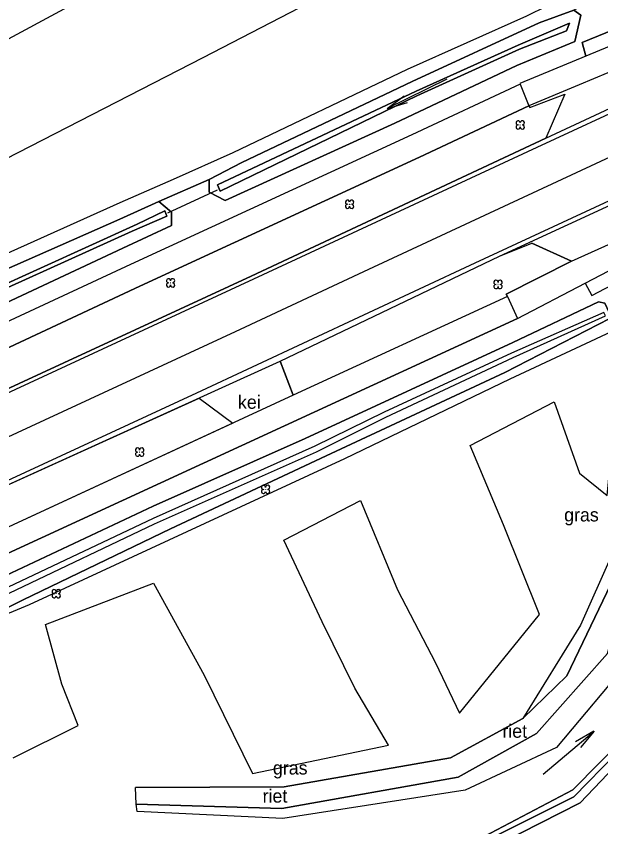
# Model space of a CAD drawing. Extents: x 154825 to 158680, y 370717 to 378075.
# Drawn here: x 157578.1 to 157622, y 372741.7 to 372802.7 of the extents above; entities that cross this region are included whole.
import ezdxf

# ---------------------------------------------------------------- set-up
doc = ezdxf.new("R2010")
doc.units = 0
for name, color, linetype in [('boom', 7, 'Continuous'), ('bos(vs)', 7, 'Continuous'), ('breuklijn', 7, 'Continuous'), ('cultuurscheiding', 7, 'Continuous'), ('deelstreep(3-9)', 7, 'Continuous'), ('duiker lijn', 7, 'Continuous'), ('grazige vegetatie(vs)', 7, 'Continuous'), ('hoogteverschillijn', 7, 'Continuous'), ('insteek sloot', 7, 'Continuous'), ('kantstreep', 7, 'Continuous'), ('keiverharding(vs)', 7, 'Continuous'), ('maaiveldlijn algemeen - gesloten verharding', 7, 'Continuous'), ('maaiveldlijn algemeen - open verharding', 7, 'Continuous'), ('maaiveldlijn algemeen - tegelverharding', 7, 'Continuous'), ('raster - hek', 7, 'Continuous'), ('Sloot bodem', 7, 'Continuous'), ('stroomrichting  watergangen', 7, 'Continuous'), ('vlak_Grasland', 7, 'Continuous'), ('vlak_Grazige_vegetatie', 7, 'Continuous'), ('waterniveaulijn', 7, 'Continuous')]:
    doc.layers.add(name, color=color, linetype=linetype)

msp = doc.modelspace()

# ---------------------------------------------------------------- linework, layer by layer
at = {"layer": 'boom'}
for centre in [(157615.968, 372794.477), (157603.149, 372788.513), (157589.697, 372782.607), (157614.298, 372782.485), (157587.371, 372769.884), (157596.831, 372767.079), (157581.1, 372759.235)]:
    msp.add_circle(centre, 0.006, dxfattribs=at)
for centre, start, end in [((157615.81, 372794.635), 357.07502, 272.92498), ((157615.81, 372794.319), 87.07502, 2.92498), ((157616.126, 372794.635), 267.07502, 182.92498), ((157616.126, 372794.319), 177.07502, 92.92498), ((157602.99, 372788.671), 357.07502, 272.92498), ((157603.307, 372788.671), 267.07502, 182.92498), ((157602.99, 372788.355), 87.07502, 2.92498), ((157603.307, 372788.355), 177.07502, 92.92498), ((157589.539, 372782.765), 357.07502, 272.92498), ((157589.855, 372782.765), 267.07502, 182.92498), ((157614.14, 372782.643), 357.07502, 272.92498), ((157614.456, 372782.643), 267.07502, 182.92498), ((157589.539, 372782.449), 87.07502, 2.92498), ((157589.855, 372782.449), 177.07502, 92.92498), ((157614.14, 372782.327), 87.07502, 2.92498), ((157614.456, 372782.327), 177.07502, 92.92498), ((157587.213, 372770.042), 357.07502, 272.92498), ((157587.213, 372769.726), 87.07502, 2.92498), ((157587.529, 372770.042), 267.07502, 182.92498), ((157587.529, 372769.726), 177.07502, 92.92498), ((157596.673, 372767.237), 357.07502, 272.92498), ((157596.673, 372766.92), 87.07502, 2.92498), ((157596.989, 372767.237), 267.07502, 182.92498), ((157596.989, 372766.92), 177.07502, 92.92498), ((157580.942, 372759.393), 357.07502, 272.92498), ((157581.258, 372759.393), 267.07502, 182.92498), ((157580.942, 372759.077), 87.07502, 2.92498), ((157581.258, 372759.077), 177.07502, 92.92498)]:
    msp.add_arc(centre, 0.158, start, end, dxfattribs=at)
at = {"layer": 'bos(vs)'}
msp.add_lwpolyline([(157623.231, 372811.705), (157621.015, 372804.938), (157616.451, 372802.645), (157607.476, 372798.657), (157594.371, 372792.372), (157589.881, 372790.374), (157585.871, 372788.622), (157567.971, 372780.571), (157558.907, 372776.641), (157541.925, 372768.79), (157538.524, 372766.096)], dxfattribs=at)
at = {"layer": 'breuklijn'}
msp.add_lwpolyline([(157625.252, 372767.569), (157624.695, 372764.043), (157623.074, 372760.572), (157619.477, 372753.057), (157616.168, 372749.847)], dxfattribs=at)
at = {"layer": 'cultuurscheiding'}
msp.add_lwpolyline([(157588.813, 372788.717), (157592.597, 372790.387)], dxfattribs=at)
at = {"layer": 'deelstreep(3-9)'}
msp.add_lwpolyline([(157693.043, 372824.713), (157671.186, 372814.569), (157649.303, 372804.409), (157627.442, 372794.265), (157604.563, 372783.623), (157594.539, 372778.918), (157572.689, 372768.797), (157551.109, 372758.812), (157529.265, 372748.708), (157507.38, 372738.556), (157474.532, 372723.31), (157452.879, 372713.294), (157431.035, 372703.171), (157418.737, 372697.461), (157398.094, 372687.913), (157373.806, 372676.653), (157351.942, 372666.537), (157329.99, 372656.33)], dxfattribs=at)
at = {"layer": 'duiker lijn'}
msp.add_lwpolyline([(157593.201, 372789.57), (157589.453, 372787.849)], dxfattribs=at)
at = {"layer": 'hoogteverschillijn'}
for points in [[(157528.08, 372785.12), (157538.48, 372790.7), (157551.21, 372797.56), (157557.07, 372800.63), (157562.8, 372803.78), (157568.39, 372806.8), (157573.92, 372809.75), (157582.83, 372813.82), (157593.46, 372818.69), (157600.86, 372822.13), (157610.17, 372826.36), (157621.34, 372831.45), (157626.69, 372833.99), (157631.39, 372836.05), (157626.21, 372823.09), (157614.24, 372818.21), (157602.28, 372812.59), (157586.22, 372805.66), (157572.57, 372798.3), (157559.35, 372791.47), (157543.19, 372783.22), (157527.98, 372775.61)], [(157532.26, 372769.42), (157543.45, 372775.3), (157553.64, 372780.45), (157564.66, 372785.84), (157576.37, 372791.45), (157592.14, 372799.55), (157605.89, 372806.7), (157622.87, 372814.64)], [(157577.86, 372746.91), (157582.76, 372749.34), (157581.53, 372752.44), (157580.3, 372756.93), (157588.4, 372760.03), (157592.22, 372753.12), (157595.85, 372745.71), (157606.08, 372747.86), (157603.53, 372752.13), (157601.08, 372757.12), (157598.2, 372763.27), (157603.97, 372766.25), (157606.75, 372759.52), (157609.59, 372754.03), (157611.41, 372750.25), (157617.42, 372757.68), (157614.72, 372764.42), (157612.21, 372770.39), (157618.51, 372773.67), (157620.42, 372768.31), (157622.49, 372766.61), (157623.36, 372775.36)]]:
    msp.add_lwpolyline(points, dxfattribs=at)
at = {"layer": 'insteek sloot'}
for points in [[(157592.597, 372790.387), (157592.59, 372789.415), (157593.787, 372788.81), (157606.54, 372794.609), (157615.703, 372798.939), (157620.059, 372800.752), (157620.516, 372802.731), (157619.999, 372803.099)], [(157619.999, 372803.099), (157617.401, 372802.155), (157607.857, 372797.746), (157595.04, 372791.646), (157592.597, 372790.387)], [(157588.183, 372735.817), (157600.914, 372736.738), (157611.494, 372738.963), (157620.466, 372743.509), (157627.181, 372750.545), (157629.016, 372754.681), (157634.631, 372775.185), (157636.436, 372784.055), (157636.425, 372789.188)], [(157534.282, 372764.067), (157534.324, 372763.191), (157534.478, 372762.61), (157535.436, 372762.023), (157543.641, 372765.668), (157560.19, 372772.984), (157571.71, 372778.471), (157586.109, 372785.224), (157589.766, 372786.92), (157589.756, 372787.92), (157588.813, 372788.717)], [(157588.813, 372788.717), (157585.873, 372787.401), (157568.991, 372779.965), (157559.598, 372775.273), (157542.711, 372767.631), (157538.524, 372766.096)], [(157571.839, 372755.393), (157578.612, 372758.781), (157589.679, 372764.105), (157601.38, 372769.602), (157614.817, 372775.871), (157622.713, 372779.936), (157622.64, 372780.369), (157622.327, 372781.071), (157621.861, 372781.192), (157615.401, 372778.13), (157599.803, 372770.901), (157588.395, 372765.824), (157577.324, 372760.617), (157547.773, 372746.909), (157532.108, 372739.67), (157519.942, 372733.846), (157519.066, 372732.843), (157519.805, 372731.699), (157520.411, 372731.789)], [(157625.252, 372767.569), (157620.507, 372756.875), (157616.168, 372749.847)], [(157616.168, 372749.847), (157610.74, 372746.908), (157598.223, 372744.726), (157587.046, 372744.666)]]:
    msp.add_lwpolyline(points, dxfattribs=at)
at = {"layer": 'kantstreep'}
for points in [[(157810.642, 372876.047), (157801.787, 372871.942), (157775.855, 372859.772), (157754.323, 372849.156), (157753.467, 372848.807), (157743.285, 372844.026), (157725.96, 372836.416), (157713.519, 372830.914), (157693.182, 372821.507), (157668.946, 372810.301), (157650.14, 372801.549), (157633.009, 372793.594), (157612.556, 372784.078), (157591.646, 372774.31), (157568.572, 372763.649), (157543.048, 372751.844), (157518.223, 372740.346), (157495.305, 372729.732), (157482.152, 372723.627), (157473.393, 372719.561)], [(157758.119, 372858.406), (157746.578, 372853.322), (157739.858, 372850.207), (157734.786, 372847.596), (157723.687, 372842.087), (157702.455, 372832.346), (157680.986, 372822.407), (157659.832, 372812.619), (157637.516, 372802.231), (157632.783, 372800.004), (157617.213, 372792.777), (157595.923, 372782.873), (157569.754, 372770.754), (157543.551, 372758.615), (157517.061, 372746.357), (157486.415, 372732.149), (157469.859, 372724.474), (157454.404, 372717.289), (157430.129, 372706.046), (157404.834, 372694.323), (157376.212, 372681.022), (157354.771, 372671.073), (157328.63, 372658.971)]]:
    msp.add_lwpolyline(points, dxfattribs=at)
at = {"layer": 'maaiveldlijn algemeen - gesloten verharding'}
for points in [[(157485.687, 372732.182), (157486.378, 372732.42), (157516.967, 372746.586), (157543.468, 372758.878), (157569.582, 372771.009), (157595.752, 372783.116), (157617.886, 372793.484), (157648.669, 372807.877)], [(157597.917, 372776.725), (157614.416, 372784.61), (157651.189, 372801.57)], [(157615.975, 372797.533), (157607.82, 372793.745), (157586.674, 372783.996), (157571.859, 372777.1), (157549.283, 372766.603), (157528.619, 372757.043), (157508.831, 372747.909), (157487.971, 372738.209), (157481.87, 372735.42), (157481.427, 372735.213)], [(157615.975, 372797.533), (157616.624, 372795.926)], [(157619.822, 372784.239), (157647.501, 372796.702), (157649.564, 372797.76)], [(157616.624, 372795.926), (157608.394, 372792.069), (157587.393, 372782.346), (157572.471, 372775.388), (157549.795, 372764.895), (157529.621, 372755.557), (157509.629, 372746.324), (157489.35, 372736.934), (157482.93, 372733.97)], [(157615.005, 372781.59), (157598.899, 372774.165)], [(157615.005, 372781.59), (157615.77, 372779.933)], [(157615.77, 372779.933), (157598.266, 372771.868), (157576.775, 372761.96), (157546.385, 372747.815), (157518.61, 372735.039), (157493.111, 372723.318), (157477.744, 372716.128)], [(157482.888, 372723.567), (157483.529, 372723.864), (157484.221, 372724.371), (157495.421, 372729.572), (157518.214, 372740.109), (157543.104, 372751.595), (157568.724, 372763.465), (157597.917, 372776.725)], [(157598.899, 372774.165), (157576.482, 372763.799), (157545.963, 372749.604), (157518.11, 372736.775), (157492.796, 372725.103), (157482.718, 372720.441)]]:
    msp.add_lwpolyline(points, dxfattribs=at)
at = {"layer": 'maaiveldlijn algemeen - open verharding'}
for points in [[(157620.903, 372799.656), (157620.632, 372800.667), (157624.19, 372802.121)], [(157616.624, 372795.926), (157616.702, 372795.785), (157619.314, 372796.804), (157617.886, 372793.484)], [(157615.005, 372781.59), (157614.918, 372781.769), (157619.822, 372784.239), (157616.838, 372785.598)], [(157620.849, 372782.58), (157621.351, 372781.668), (157625.352, 372783.762)], [(157597.917, 372776.725), (157598.899, 372774.165)], [(157591.831, 372773.939), (157594.362, 372772.069)]]:
    msp.add_lwpolyline(points, dxfattribs=at)
at = {"layer": 'maaiveldlijn algemeen - tegelverharding'}
for points in [[(157647.617, 372810.253), (157640.205, 372806.577), (157632.573, 372802.798), (157627.937, 372800.655), (157620.389, 372797.489), (157616.624, 372795.926)], [(157641.419, 372809.29), (157638.195, 372807.682), (157638.24, 372807.566), (157632.098, 372804.535), (157627.742, 372802.541), (157624.115, 372800.973), (157620.903, 372799.656)], [(157620.903, 372799.656), (157615.945, 372797.605), (157615.975, 372797.533)], [(157620.849, 372782.58), (157624.93, 372784.707), (157631.714, 372787.988), (157635.808, 372789.889), (157638.538, 372791.053), (157641.941, 372792.321)], [(157615.77, 372779.933), (157620.849, 372782.58)]]:
    msp.add_lwpolyline(points, dxfattribs=at)
at = {"layer": 'raster - hek'}
msp.add_lwpolyline([(157626.028, 372780.091), (157623.926, 372779.459), (157615.187, 372775.358), (157602.764, 372769.369), (157579.062, 372758.41), (157571.839, 372755.393)], dxfattribs=at)
at = {"layer": 'Sloot bodem'}
for points in [[(157619.658, 372802.132), (157619.442, 372801.559), (157615.917, 372800.164), (157608.207, 372796.656), (157593.425, 372789.505), (157593.224, 372789.969), (157608.146, 372797.012), (157615.817, 372800.475), (157619.658, 372802.132)], [(157587.194, 372787.03), (157589.265, 372788.013), (157589.424, 372787.621), (157586.798, 372786.485), (157572.634, 372780.072), (157559.913, 372774.175), (157542.585, 372766.257), (157535.117, 372762.619), (157534.903, 372763.04), (157542.423, 372766.562), (157559.802, 372774.457), (157572.621, 372780.396), (157587.194, 372787.03)], [(157615.43, 372777.002), (157622.382, 372780.137), (157622.25, 372780.386), (157615.322, 372777.332), (157605.756, 372772.873), (157600.526, 372770.317), (157588.379, 372764.902), (157577.969, 372759.949), (157560.273, 372751.612), (157550.381, 372746.905), (157532.851, 372738.949)], [(157533.001, 372738.635), (157550.489, 372746.533), (157560.396, 372751.166), (157578.086, 372759.528), (157588.497, 372764.496), (157600.67, 372769.892), (157605.858, 372772.509), (157615.43, 372777.002)], [(157629.832, 372776.875), (157627.571, 372767.176), (157624.317, 372754.387), (157618.698, 372747.684), (157611.837, 372744.464), (157598.133, 372742.348), (157587.184, 372742.854)], [(157632.638, 372775.44), (157627.295, 372755.134), (157625.938, 372750.586), (157619.912, 372744.485), (157611.354, 372739.98), (157601.635, 372738.5), (157588.317, 372738.484)]]:
    msp.add_lwpolyline(points, dxfattribs=at)
at = {"layer": 'stroomrichting  watergangen'}
for p, q in [((157610.444, 372797.927), (157605.963, 372795.724)), ((157605.963, 372795.724), (157607.237, 372796.657)), ((157605.983, 372795.718), (157607.499, 372796.159)), ((157617.703, 372745.667), (157621.515, 372748.892)), ((157621.495, 372748.893), (157620.13, 372748.098)), ((157621.515, 372748.892), (157620.505, 372747.678))]:
    msp.add_line(p, q, dxfattribs=at)
at = {"layer": 'vlak_Grasland'}
msp.add_lwpolyline([(157638.22, 372862.99), (157631.39, 372836.05), (157633.26, 372836.87), (157632.37, 372830.09), (157631.97, 372826), (157631.63, 372824.14), (157629.27, 372817.35), (157627.26, 372808.12), (157626.79, 372806.58), (157619.999, 372803.099), (157617.401, 372802.155), (157607.857, 372797.746), (157595.04, 372791.646), (157592.597, 372790.387), (157588.813, 372788.717), (157585.873, 372787.401), (157568.991, 372779.965), (157559.598, 372775.273), (157542.711, 372767.631), (157538.523, 372766.096), (157534.282, 372764.067)], dxfattribs=at)
at = {"layer": 'vlak_Grazige_vegetatie'}
for points in [[(157626.241, 372802.867), (157625.043, 372802.306), (157624.946, 372802.47), (157624.19, 372802.121), (157620.632, 372800.667), (157620.903, 372799.656), (157615.945, 372797.605), (157615.975, 372797.533), (157607.82, 372793.745), (157586.674, 372783.996), (157571.859, 372777.1), (157549.283, 372766.603), (157528.619, 372757.043)], [(157534.477, 372762.61), (157535.436, 372762.023), (157543.641, 372765.668), (157560.19, 372772.984), (157571.71, 372778.471), (157586.109, 372785.224), (157589.766, 372786.92), (157589.756, 372787.92), (157588.813, 372788.717), (157592.597, 372790.387), (157592.59, 372789.415), (157593.787, 372788.81), (157606.54, 372794.609), (157615.703, 372798.938), (157620.059, 372800.752), (157620.516, 372802.731)], [(157611.494, 372738.963), (157620.466, 372743.509), (157627.181, 372750.545), (157629.016, 372754.681), (157634.631, 372775.185), (157636.436, 372784.055), (157636.425, 372789.188), (157638.155, 372790.022), (157638.193, 372789.812), (157638.923, 372790.156), (157642.227, 372791.525), (157641.941, 372792.321), (157648.24, 372794.955)], [(157576.775, 372761.96), (157598.266, 372771.868), (157615.77, 372779.933), (157620.849, 372782.58), (157621.351, 372781.668), (157625.352, 372783.762)], [(157622.327, 372781.071), (157621.861, 372781.192), (157615.4, 372778.13), (157599.803, 372770.901), (157588.395, 372765.824), (157577.324, 372760.617)], [(157623.926, 372779.459), (157615.187, 372775.358), (157602.764, 372769.369), (157579.062, 372758.41), (157571.839, 372755.394), (157578.612, 372758.781), (157589.679, 372764.105), (157601.38, 372769.602), (157614.817, 372775.871), (157622.713, 372779.936)], [(157622.527, 372754.741), (157617.182, 372748.719), (157611.305, 372745.456), (157598.066, 372743.08), (157587.12, 372743.402), (157587.046, 372744.666), (157598.223, 372744.726), (157610.74, 372746.908), (157616.168, 372749.847), (157619.477, 372753.057), (157623.074, 372760.572)], [(157624.317, 372754.387), (157618.698, 372747.684), (157611.837, 372744.464), (157598.133, 372742.348), (157587.184, 372742.854), (157587.12, 372743.402), (157598.066, 372743.08), (157611.305, 372745.456), (157617.182, 372748.719), (157622.527, 372754.741)], [(157611.354, 372739.98), (157619.912, 372744.485), (157625.938, 372750.586)], [(157611.38, 372739.647), (157620.007, 372743.973), (157626.353, 372750.486)], [(157626.353, 372750.486), (157620.007, 372743.973), (157611.38, 372739.647)], [(157627.181, 372750.545), (157620.466, 372743.509), (157611.494, 372738.963)]]:
    msp.add_lwpolyline(points, dxfattribs=at)
for points in [[(157620.516, 372802.731), (157620.059, 372800.752), (157615.703, 372798.938), (157606.54, 372794.609), (157593.787, 372788.81), (157592.59, 372789.415), (157592.597, 372790.387), (157595.04, 372791.646), (157607.857, 372797.746), (157617.401, 372802.155), (157619.999, 372803.099)], [(157593.224, 372789.969), (157593.425, 372789.505), (157608.207, 372796.656), (157615.916, 372800.164), (157619.442, 372801.559), (157619.658, 372802.132), (157615.817, 372800.475), (157608.146, 372797.012)], [(157619.314, 372796.804), (157617.886, 372793.484), (157595.752, 372783.116), (157569.582, 372771.009), (157543.468, 372758.878), (157516.968, 372746.586), (157486.378, 372732.42), (157485.687, 372732.182), (157482.93, 372733.97), (157489.35, 372736.934), (157509.629, 372746.324), (157529.621, 372755.557), (157549.795, 372764.895), (157572.471, 372775.388), (157587.393, 372782.346), (157608.394, 372792.069), (157616.624, 372795.926), (157616.702, 372795.784)], [(157588.813, 372788.717), (157589.756, 372787.92), (157589.766, 372786.92), (157586.109, 372785.224), (157571.71, 372778.471), (157560.19, 372772.984), (157543.641, 372765.668), (157535.436, 372762.023), (157534.477, 372762.61), (157534.323, 372763.191), (157534.282, 372764.067), (157538.523, 372766.096), (157542.711, 372767.631), (157559.598, 372775.273), (157568.991, 372779.965), (157585.873, 372787.401)], [(157534.903, 372763.04), (157535.117, 372762.619), (157542.585, 372766.258), (157559.913, 372774.175), (157572.634, 372780.072), (157586.798, 372786.485), (157589.424, 372787.621), (157589.265, 372788.013), (157587.194, 372787.03), (157572.621, 372780.396), (157559.802, 372774.457), (157542.423, 372766.562)], [(157615.005, 372781.59), (157598.899, 372774.165), (157597.917, 372776.725), (157614.416, 372784.61), (157616.838, 372785.598), (157619.822, 372784.239), (157614.918, 372781.769)], [(157622.327, 372781.071), (157622.64, 372780.369), (157622.713, 372779.936), (157614.817, 372775.871), (157601.38, 372769.602), (157589.679, 372764.105), (157578.612, 372758.781), (157571.839, 372755.394), (157561.007, 372750.323), (157551.28, 372745.795), (157533.446, 372737.662), (157520.411, 372731.789), (157519.805, 372731.699), (157519.066, 372732.843), (157519.942, 372733.846), (157532.108, 372739.67), (157547.773, 372746.909), (157577.324, 372760.617), (157588.395, 372765.824), (157599.803, 372770.901), (157615.4, 372778.13), (157621.861, 372781.192)], [(157519.726, 372732.817), (157519.874, 372732.366), (157521.184, 372732.99), (157521.545, 372733.113), (157533.001, 372738.635), (157550.489, 372746.533), (157560.396, 372751.166), (157578.086, 372759.528), (157588.497, 372764.496), (157600.67, 372769.892), (157605.858, 372772.509), (157615.43, 372777.002), (157622.382, 372780.137), (157622.25, 372780.386), (157615.322, 372777.332), (157605.756, 372772.873), (157600.526, 372770.317), (157588.379, 372764.902), (157577.969, 372759.949), (157560.273, 372751.612), (157550.381, 372746.905), (157532.851, 372738.949), (157521.372, 372733.572), (157520.994, 372733.424)], [(157492.796, 372725.103), (157482.718, 372720.441), (157482.888, 372723.567), (157483.529, 372723.864), (157484.221, 372724.371), (157495.421, 372729.572), (157518.214, 372740.109), (157543.104, 372751.595), (157568.724, 372763.465), (157591.831, 372773.939), (157594.362, 372772.069), (157576.482, 372763.799), (157545.963, 372749.604), (157518.11, 372736.775)]]:
    msp.add_lwpolyline(points, close=True, dxfattribs=at)
at = {"layer": 'waterniveaulijn'}
msp.add_lwpolyline([(157587.12, 372743.402), (157598.066, 372743.08), (157611.305, 372745.456), (157617.182, 372748.719), (157622.527, 372754.741), (157626.106, 372767.354), (157628.961, 372776.83), (157629.752, 372785.891), (157634.588, 372788.107), (157633.525, 372775.15), (157628.006, 372754.926), (157626.353, 372750.486), (157620.007, 372743.973), (157611.38, 372739.647), (157601.486, 372737.703), (157588.201, 372737.493)], dxfattribs=at)

# ---------------------------------------------------------------- texts
at = {"layer": 'grazige vegetatie(vs)'}
for s, p in [('gras', (157619.268, 372764.67)), ('riet', (157614.626, 372748.407)), ('gras', (157597.386, 372745.642)), ('riet', (157596.609, 372743.531))]:
    msp.add_text(s, height=1, dxfattribs=at).set_placement(p)
at = {"layer": 'keiverharding(vs)'}
msp.add_text('kei', height=1, dxfattribs=at).set_placement((157594.758, 372773.14))

doc.saveas('drawing.dxf')
